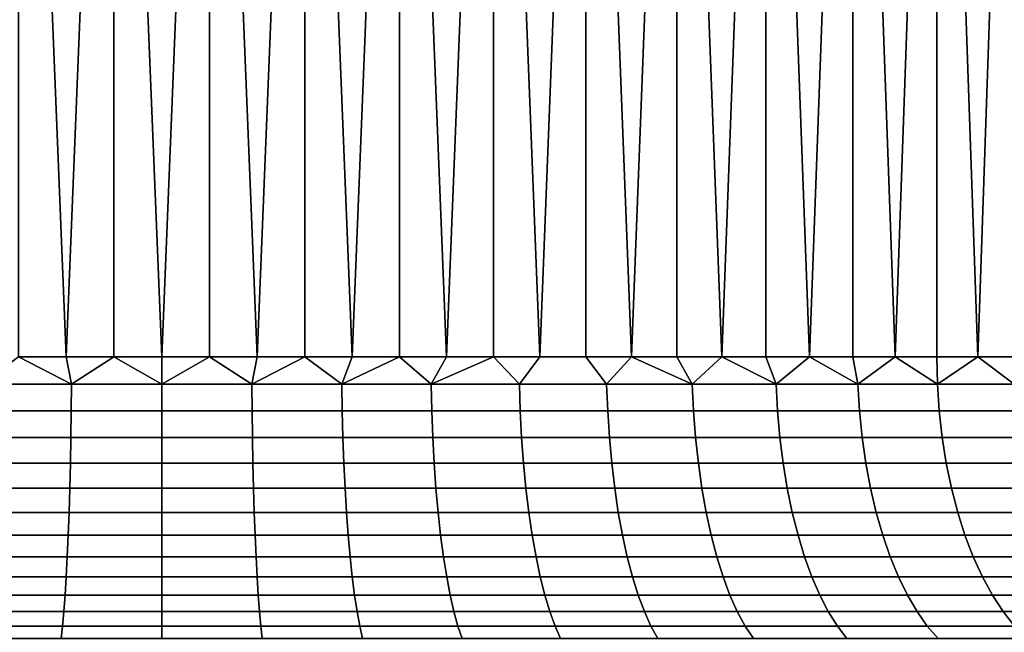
# Model space of a CAD drawing. Header units: metres. Extents: x -109 to 109, y -100 to 58.
# Tile 448 of 642: x 75.59 to 81.92, y 1.63 to 5.57. Entities that reach past the tile are written whole.
import ezdxf

# ---------------------------------------------------------------- set-up
doc = ezdxf.new("R2010")
doc.units = ezdxf.units.M
doc.layers.add('solid_21_062_100_XXX', color=7, linetype='CONTINUOUS')

msp = doc.modelspace()

# ---------------------------------------------------------------- linework, layer by layer
at = {"layer": 'solid_21_062_100_XXX'}
for points in [[(75.885773, 3.400415, 9.958576), (76.192741, 3.400415, 9.972768), (76.192734, 11, 9.972766), (75.579369, 11, 9.934935)], [(75.579391, 3.400415, 9.934937), (75.885773, 3.400415, 9.958576), (75.579369, 11, 9.934935)], [(75.885773, 3.400415, -9.958576), (75.579391, 3.400415, -9.934937), (75.579369, 11, -9.934935), (76.192734, 11, -9.972766)], [(76.192741, 3.400415, -9.972768), (75.885773, 3.400415, -9.958576), (76.192734, 11, -9.972766)], [(76.5, 3.400415, 9.9775), (76.807259, 3.400415, 9.972768), (76.807266, 11, 9.972766), (76.192734, 11, 9.972766)], [(76.192741, 3.400415, 9.972768), (76.5, 3.400415, 9.9775), (76.192734, 11, 9.972766)], [(76.5, 3.400415, -9.9775), (76.192741, 3.400415, -9.972768), (76.192734, 11, -9.972766), (76.807266, 11, -9.972766)], [(76.807259, 3.400415, -9.972768), (76.5, 3.400415, -9.9775), (76.807266, 11, -9.972766)], [(76.807259, 3.400415, 9.972768), (77.114227, 3.400415, 9.958576), (76.807266, 11, 9.972766)], [(77.114227, 3.400415, -9.958576), (76.807259, 3.400415, -9.972768), (76.807266, 11, -9.972766), (77.420631, 11, -9.934935)], [(77.114227, 3.400415, 9.958576), (77.420609, 3.400415, 9.934937), (77.420631, 11, 9.934935), (76.807266, 11, 9.972766)], [(77.420609, 3.400415, -9.934937), (77.114227, 3.400415, -9.958576), (77.420631, 11, -9.934935)], [(77.420609, 3.400415, 9.934937), (77.72612, 3.400415, 9.901875), (77.420631, 11, 9.934935)], [(77.72612, 3.400415, -9.901875), (77.420609, 3.400415, -9.934937), (77.420631, 11, -9.934935), (78.030479, 11, -9.859419)], [(77.72612, 3.400415, 9.901875), (78.030464, 3.400415, 9.859421), (78.030479, 11, 9.859419), (77.420631, 11, 9.934935)], [(78.030464, 3.400415, -9.859421), (77.72612, 3.400415, -9.901875), (78.030479, 11, -9.859419)], [(78.030464, 3.400415, 9.859421), (78.333359, 3.400415, 9.807614), (78.030479, 11, 9.859419)], [(78.333359, 3.400415, -9.807614), (78.030464, 3.400415, -9.859421), (78.030479, 11, -9.859419), (78.634499, 11, -9.746508)], [(78.333359, 3.400415, 9.807614), (78.634514, 3.400415, 9.746504), (78.634499, 11, 9.746508), (78.030479, 11, 9.859419)], [(78.634514, 3.400415, -9.746504), (78.333359, 3.400415, -9.807614), (78.634499, 11, -9.746508)], [(78.933647, 3.400415, 9.676149), (79.230469, 3.400415, 9.596616), (79.230453, 11, 9.59662), (78.634499, 11, 9.746508)], [(78.634514, 3.400415, 9.746504), (78.933647, 3.400415, 9.676149), (78.634499, 11, 9.746508)], [(78.933647, 3.400415, -9.676149), (78.634514, 3.400415, -9.746504), (78.634499, 11, -9.746508), (79.230453, 11, -9.59662)], [(79.230469, 3.400415, -9.596616), (78.933647, 3.400415, -9.676149), (79.230453, 11, -9.59662)], [(79.524704, 3.400415, 9.507978), (79.816071, 3.400415, 9.410323), (79.816063, 11, 9.410323), (79.230453, 11, 9.59662)], [(79.230469, 3.400415, 9.596616), (79.524704, 3.400415, 9.507978), (79.230453, 11, 9.59662)], [(79.524704, 3.400415, -9.507978), (79.230469, 3.400415, -9.596616), (79.230453, 11, -9.59662), (79.816063, 11, -9.410323)], [(79.816071, 3.400415, -9.410323), (79.524704, 3.400415, -9.507978), (79.816063, 11, -9.410323)], [(80.104286, 3.400415, 9.303741), (80.389091, 3.400415, 9.188334), (80.389099, 11, 9.188327), (79.816063, 11, 9.410323)], [(79.816071, 3.400415, 9.410323), (80.104286, 3.400415, 9.303741), (79.816063, 11, 9.410323)], [(80.104286, 3.400415, -9.303741), (79.816071, 3.400415, -9.410323), (79.816063, 11, -9.410323), (80.389099, 11, -9.188327)], [(80.389091, 3.400415, -9.188334), (80.104286, 3.400415, -9.303741), (80.389099, 11, -9.188327)], [(80.389091, 3.400415, 9.188334), (80.670197, 3.400415, 9.064212), (80.389099, 11, 9.188327)], [(80.670197, 3.400415, -9.064212), (80.389091, 3.400415, -9.188334), (80.389099, 11, -9.188327), (80.947372, 11, -8.931481)], [(80.670197, 3.400415, 9.064212), (80.947357, 3.400415, 8.931492), (80.947372, 11, 8.931481), (80.389099, 11, 9.188327)], [(80.947357, 3.400415, -8.931492), (80.670197, 3.400415, -9.064212), (80.947372, 11, -8.931481)], [(80.947357, 3.400415, 8.931492), (81.220291, 3.400415, 8.790299), (80.947372, 11, 8.931481)], [(81.220291, 3.400415, -8.790299), (80.947357, 3.400415, -8.931492), (80.947372, 11, -8.931481), (81.488747, 11, -8.640768)], [(81.220291, 3.400415, 8.790299), (81.488747, 3.400415, 8.640768), (81.488747, 11, 8.640768), (80.947372, 11, 8.931481)], [(81.488747, 3.400415, -8.640768), (81.220291, 3.400415, -8.790299), (81.488747, 11, -8.640768)], [(81.75248, 3.400415, 8.483042), (82.011223, 3.400415, 8.317267), (82.0112, 11, 8.31728), (81.488747, 11, 8.640768)], [(81.488747, 3.400415, 8.640768), (81.75248, 3.400415, 8.483042), (81.488747, 11, 8.640768)], [(81.75248, 3.400415, -8.483042), (81.488747, 3.400415, -8.640768), (81.488747, 11, -8.640768), (82.0112, 11, -8.31728)], [(82.011223, 3.400415, -8.317267), (81.75248, 3.400415, -8.483042), (82.0112, 11, -8.31728)], [(75.919418, 3.226104, 9.968218), (75.579391, 3.400415, 9.934937), (75.340797, 3.226104, 9.917595)], [(75.919418, 3.226104, -9.968218), (75.340797, 3.226104, -9.917595), (75.579391, 3.400415, -9.934937), (75.885773, 3.400415, -9.958576)], [(75.919418, 3.226104, 9.968218), (75.885773, 3.400415, 9.958576), (75.579391, 3.400415, 9.934937)], [(75.919418, 3.226104, 9.968218), (76.192741, 3.400415, 9.972768), (75.885773, 3.400415, 9.958576)], [(75.919418, 3.226104, -9.968218), (75.885773, 3.400415, -9.958576), (76.192741, 3.400415, -9.972768)], [(76.5, 3.226104, 9.98511), (76.192741, 3.400415, 9.972768), (75.919418, 3.226104, 9.968218)], [(76.5, 3.226104, -9.98511), (75.919418, 3.226104, -9.968218), (76.192741, 3.400415, -9.972768), (76.5, 3.400415, -9.9775)], [(76.5, 3.226104, 9.98511), (76.5, 3.400415, 9.9775), (76.192741, 3.400415, 9.972768)], [(76.5, 3.226104, 9.98511), (77.080582, 3.226104, 9.968218), (76.807259, 3.400415, 9.972768), (76.5, 3.400415, 9.9775)], [(76.5, 3.226104, -9.98511), (76.5, 3.400415, -9.9775), (76.807259, 3.400415, -9.972768)], [(76.5, 3.226104, -9.98511), (76.807259, 3.400415, -9.972768), (77.080582, 3.226104, -9.968218)], [(77.080582, 3.226104, 9.968218), (77.114227, 3.400415, 9.958576), (76.807259, 3.400415, 9.972768)], [(77.080582, 3.226104, -9.968218), (76.807259, 3.400415, -9.972768), (77.114227, 3.400415, -9.958576)], [(77.080582, 3.226104, 9.968218), (77.659203, 3.226104, 9.917595), (77.420609, 3.400415, 9.934937), (77.114227, 3.400415, 9.958576)], [(77.080582, 3.226104, -9.968218), (77.114227, 3.400415, -9.958576), (77.420609, 3.400415, -9.934937)], [(77.080582, 3.226104, -9.968218), (77.420609, 3.400415, -9.934937), (77.659203, 3.226104, -9.917595)], [(77.659203, 3.226104, 9.917595), (77.72612, 3.400415, 9.901875), (77.420609, 3.400415, 9.934937)], [(77.659203, 3.226104, -9.917595), (77.420609, 3.400415, -9.934937), (77.72612, 3.400415, -9.901875)], [(77.659203, 3.226104, 9.917595), (78.233894, 3.226104, 9.833414), (78.030464, 3.400415, 9.859421), (77.72612, 3.400415, 9.901875)], [(77.659203, 3.226104, -9.917595), (77.72612, 3.400415, -9.901875), (78.030464, 3.400415, -9.859421)], [(77.659203, 3.226104, -9.917595), (78.030464, 3.400415, -9.859421), (78.233894, 3.226104, -9.833414)], [(78.233894, 3.226104, 9.833414), (78.333359, 3.400415, 9.807614), (78.030464, 3.400415, 9.859421)], [(78.233894, 3.226104, -9.833414), (78.030464, 3.400415, -9.859421), (78.333359, 3.400415, -9.807614)], [(78.233894, 3.226104, 9.833414), (78.802727, 3.226104, 9.715961), (78.634514, 3.400415, 9.746504), (78.333359, 3.400415, 9.807614)], [(78.233894, 3.226104, -9.833414), (78.333359, 3.400415, -9.807614), (78.634514, 3.400415, -9.746504)], [(78.233894, 3.226104, -9.833414), (78.634514, 3.400415, -9.746504), (78.802727, 3.226104, -9.715961)], [(78.802727, 3.226104, 9.715961), (78.933647, 3.400415, 9.676149), (78.634514, 3.400415, 9.746504)], [(78.802727, 3.226104, -9.715961), (78.634514, 3.400415, -9.746504), (78.933647, 3.400415, -9.676149)], [(78.802727, 3.226104, 9.715961), (79.363762, 3.226104, 9.565631), (79.230469, 3.400415, 9.596616), (78.933647, 3.400415, 9.676149)], [(79.363762, 3.226104, -9.565631), (78.802727, 3.226104, -9.715961), (78.933647, 3.400415, -9.676149), (79.230469, 3.400415, -9.596616)], [(79.363762, 3.226104, 9.565631), (79.524704, 3.400415, 9.507978), (79.230469, 3.400415, 9.596616)], [(79.363762, 3.226104, -9.565631), (79.230469, 3.400415, -9.596616), (79.524704, 3.400415, -9.507978)], [(79.915108, 3.226104, 9.382935), (79.524704, 3.400415, 9.507978), (79.363762, 3.226104, 9.565631)], [(79.915108, 3.226104, -9.382935), (79.363762, 3.226104, -9.565631), (79.524704, 3.400415, -9.507978), (79.816071, 3.400415, -9.410323)], [(79.915108, 3.226104, 9.382935), (79.816071, 3.400415, 9.410323), (79.524704, 3.400415, 9.507978)], [(79.915108, 3.226104, 9.382935), (80.104286, 3.400415, 9.303741), (79.816071, 3.400415, 9.410323)], [(79.915108, 3.226104, -9.382935), (79.816071, 3.400415, -9.410323), (80.104286, 3.400415, -9.303741)], [(80.454903, 3.226104, 9.168489), (80.104286, 3.400415, 9.303741), (79.915108, 3.226104, 9.382935)], [(80.454903, 3.226104, -9.168489), (79.915108, 3.226104, -9.382935), (80.104286, 3.400415, -9.303741), (80.389091, 3.400415, -9.188334)], [(80.454903, 3.226104, 9.168489), (80.389091, 3.400415, 9.188334), (80.104286, 3.400415, 9.303741)], [(80.454903, 3.226104, 9.168489), (80.670197, 3.400415, 9.064212), (80.389091, 3.400415, 9.188334)], [(80.454903, 3.226104, -9.168489), (80.389091, 3.400415, -9.188334), (80.670197, 3.400415, -9.064212)], [(80.981308, 3.226104, 8.92302), (80.670197, 3.400415, 9.064212), (80.454903, 3.226104, 9.168489)], [(80.981308, 3.226104, -8.92302), (80.454903, 3.226104, -9.168489), (80.670197, 3.400415, -9.064212), (80.947357, 3.400415, -8.931492)], [(80.981308, 3.226104, 8.92302), (80.947357, 3.400415, 8.931492), (80.670197, 3.400415, 9.064212)], [(80.981308, 3.226104, 8.92302), (81.220291, 3.400415, 8.790299), (80.947357, 3.400415, 8.931492)], [(80.981308, 3.226104, -8.92302), (80.947357, 3.400415, -8.931492), (81.220291, 3.400415, -8.790299)], [(81.492554, 3.226104, 8.64736), (81.220291, 3.400415, 8.790299), (80.981308, 3.226104, 8.92302)], [(81.492554, 3.226104, -8.64736), (80.981308, 3.226104, -8.92302), (81.220291, 3.400415, -8.790299), (81.488747, 3.400415, -8.640768)], [(81.492554, 3.226104, 8.64736), (81.488747, 3.400415, 8.640768), (81.220291, 3.400415, 8.790299)], [(81.492554, 3.226104, 8.64736), (81.986908, 3.226104, 8.342438), (81.75248, 3.400415, 8.483042), (81.488747, 3.400415, 8.640768)], [(81.492554, 3.226104, -8.64736), (81.488747, 3.400415, -8.640768), (81.75248, 3.400415, -8.483042)], [(81.492554, 3.226104, -8.64736), (81.75248, 3.400415, -8.483042), (81.986908, 3.226104, -8.342438)], [(81.986908, 3.226104, 8.342438), (82.011223, 3.400415, 8.317267), (81.75248, 3.400415, 8.483042)], [(81.986908, 3.226104, -8.342438), (81.75248, 3.400415, -8.483042), (82.011223, 3.400415, -8.317267)], [(75.919418, 3.226104, 9.968218), (75.340797, 3.226104, 9.917595), (75.33815, 3.052947, 9.940245), (75.918091, 3.052947, 9.990983)], [(75.340797, 3.226104, -9.917595), (75.919418, 3.226104, -9.968218), (75.918091, 3.052947, -9.990983), (75.33815, 3.052947, -9.940245)], [(76.5, 3.226104, 9.98511), (75.919418, 3.226104, 9.968218), (75.918091, 3.052947, 9.990983), (76.5, 3.052947, 10.007915)], [(75.919418, 3.226104, -9.968218), (76.5, 3.226104, -9.98511), (76.5, 3.052947, -10.007915), (75.918091, 3.052947, -9.990983)], [(77.080582, 3.226104, 9.968218), (76.5, 3.226104, 9.98511), (76.5, 3.052947, 10.007915), (77.081909, 3.052947, 9.990983)], [(76.5, 3.226104, -9.98511), (77.080582, 3.226104, -9.968218), (77.081909, 3.052947, -9.990983), (76.5, 3.052947, -10.007915)], [(77.659203, 3.226104, 9.917595), (77.080582, 3.226104, 9.968218), (77.081909, 3.052947, 9.990983), (77.66185, 3.052947, 9.940245)], [(77.080582, 3.226104, -9.968218), (77.659203, 3.226104, -9.917595), (77.66185, 3.052947, -9.940245), (77.081909, 3.052947, -9.990983)], [(78.233894, 3.226104, 9.833414), (77.659203, 3.226104, 9.917595), (77.66185, 3.052947, 9.940245), (78.237854, 3.052947, 9.855872)], [(77.659203, 3.226104, -9.917595), (78.233894, 3.226104, -9.833414), (78.237854, 3.052947, -9.855872), (77.66185, 3.052947, -9.940245)], [(78.802727, 3.226104, 9.715961), (78.233894, 3.226104, 9.833414), (78.237854, 3.052947, 9.855872), (78.807983, 3.052947, 9.738151)], [(78.233894, 3.226104, -9.833414), (78.802727, 3.226104, -9.715961), (78.807983, 3.052947, -9.738151), (78.237854, 3.052947, -9.855872)], [(79.363762, 3.226104, 9.565631), (78.802727, 3.226104, 9.715961), (78.807983, 3.052947, 9.738151), (79.3703, 3.052947, 9.587478)], [(78.802727, 3.226104, -9.715961), (79.363762, 3.226104, -9.565631), (79.3703, 3.052947, -9.587478), (78.807983, 3.052947, -9.738151)], [(79.915108, 3.226104, 9.382935), (79.363762, 3.226104, 9.565631), (79.3703, 3.052947, 9.587478), (79.922905, 3.052947, 9.404364)], [(79.363762, 3.226104, -9.565631), (79.915108, 3.226104, -9.382935), (79.922905, 3.052947, -9.404364), (79.3703, 3.052947, -9.587478)], [(80.454903, 3.226104, 9.168489), (79.915108, 3.226104, 9.382935), (79.922905, 3.052947, 9.404364), (80.463936, 3.052947, 9.189428)], [(79.915108, 3.226104, -9.382935), (80.454903, 3.226104, -9.168489), (80.463936, 3.052947, -9.189428), (79.922905, 3.052947, -9.404364)], [(80.981308, 3.226104, 8.92302), (80.454903, 3.226104, 9.168489), (80.463936, 3.052947, 9.189428), (80.991547, 3.052947, 8.943399)], [(80.454903, 3.226104, -9.168489), (80.981308, 3.226104, -8.92302), (80.991547, 3.052947, -8.943399), (80.463936, 3.052947, -9.189428)], [(81.492554, 3.226104, 8.64736), (80.981308, 3.226104, 8.92302), (80.991547, 3.052947, 8.943399), (81.50396, 3.052947, 8.667109)], [(80.981308, 3.226104, -8.92302), (81.492554, 3.226104, -8.64736), (81.50396, 3.052947, -8.667109), (80.991547, 3.052947, -8.943399)], [(81.986908, 3.226104, 8.342438), (81.492554, 3.226104, 8.64736), (81.50396, 3.052947, 8.667109), (81.999435, 3.052947, 8.361491)], [(81.492554, 3.226104, -8.64736), (81.986908, 3.226104, -8.342438), (81.999435, 3.052947, -8.361491), (81.50396, 3.052947, -8.667109)], [(75.918091, 3.052947, 9.990983), (75.33815, 3.052947, 9.940245), (75.333763, 2.88244, 9.977813), (75.915894, 2.88244, 10.028743)], [(75.33815, 3.052947, -9.940245), (75.918091, 3.052947, -9.990983), (75.915894, 2.88244, -10.028743), (75.333763, 2.88244, -9.977813)], [(76.5, 3.052947, 10.007915), (75.918091, 3.052947, 9.990983), (75.915894, 2.88244, 10.028743), (76.5, 2.88244, 10.045739)], [(75.918091, 3.052947, -9.990983), (76.5, 3.052947, -10.007915), (76.5, 2.88244, -10.045739), (75.915894, 2.88244, -10.028743)], [(77.081909, 3.052947, 9.990983), (76.5, 3.052947, 10.007915), (76.5, 2.88244, 10.045739), (77.084106, 2.88244, 10.028743)], [(76.5, 3.052947, -10.007915), (77.081909, 3.052947, -9.990983), (77.084106, 2.88244, -10.028743), (76.5, 2.88244, -10.045739)], [(77.66185, 3.052947, 9.940245), (77.081909, 3.052947, 9.990983), (77.084106, 2.88244, 10.028743), (77.666237, 2.88244, 9.977813)], [(77.081909, 3.052947, -9.990983), (77.66185, 3.052947, -9.940245), (77.666237, 2.88244, -9.977813), (77.084106, 2.88244, -10.028743)], [(78.237854, 3.052947, 9.855872), (77.66185, 3.052947, 9.940245), (77.666237, 2.88244, 9.977813), (78.244423, 2.88244, 9.893122)], [(77.66185, 3.052947, -9.940245), (78.237854, 3.052947, -9.855872), (78.244423, 2.88244, -9.893122), (77.666237, 2.88244, -9.977813)], [(78.807983, 3.052947, 9.738151), (78.237854, 3.052947, 9.855872), (78.244423, 2.88244, 9.893122), (78.816704, 2.88244, 9.774955)], [(78.237854, 3.052947, -9.855872), (78.807983, 3.052947, -9.738151), (78.816704, 2.88244, -9.774955), (78.244423, 2.88244, -9.893122)], [(79.3703, 3.052947, 9.587478), (78.807983, 3.052947, 9.738151), (78.816704, 2.88244, 9.774955), (79.381149, 2.88244, 9.623713)], [(78.807983, 3.052947, -9.738151), (79.3703, 3.052947, -9.587478), (79.381149, 2.88244, -9.623713), (78.816704, 2.88244, -9.774955)], [(79.922905, 3.052947, 9.404364), (79.3703, 3.052947, 9.587478), (79.381149, 2.88244, 9.623713), (79.935844, 2.88244, 9.439906)], [(79.3703, 3.052947, -9.587478), (79.922905, 3.052947, -9.404364), (79.935844, 2.88244, -9.439906), (79.381149, 2.88244, -9.623713)], [(80.463936, 3.052947, 9.189428), (79.922905, 3.052947, 9.404364), (79.935844, 2.88244, 9.439906), (80.478912, 2.88244, 9.224159)], [(79.922905, 3.052947, -9.404364), (80.463936, 3.052947, -9.189428), (80.478912, 2.88244, -9.224159), (79.935844, 2.88244, -9.439906)], [(80.991547, 3.052947, 8.943399), (80.463936, 3.052947, 9.189428), (80.478912, 2.88244, 9.224159), (81.008522, 2.88244, 8.9772)], [(80.463936, 3.052947, -9.189428), (80.991547, 3.052947, -8.943399), (81.008522, 2.88244, -8.9772), (80.478912, 2.88244, -9.224159)], [(81.50396, 3.052947, 8.667109), (80.991547, 3.052947, 8.943399), (81.008522, 2.88244, 8.9772), (81.522873, 2.88244, 8.699865)], [(80.991547, 3.052947, -8.943399), (81.50396, 3.052947, -8.667109), (81.522873, 2.88244, -8.699865), (81.008522, 2.88244, -8.9772)], [(81.999435, 3.052947, 8.361491), (81.50396, 3.052947, 8.667109), (81.522873, 2.88244, 8.699865), (82.020226, 2.88244, 8.393092)], [(81.50396, 3.052947, -8.667109), (81.999435, 3.052947, -8.361491), (82.020226, 2.88244, -8.393092), (81.522873, 2.88244, -8.699865)], [(75.915894, 2.88244, 10.028743), (75.333763, 2.88244, 9.977813), (75.32766, 2.715883, 10.030013), (75.912834, 2.715883, 10.081209)], [(75.333763, 2.88244, -9.977813), (75.915894, 2.88244, -10.028743), (75.912834, 2.715883, -10.081209), (75.32766, 2.715883, -10.030013)], [(76.5, 2.88244, 10.045739), (75.915894, 2.88244, 10.028743), (75.912834, 2.715883, 10.081209), (76.5, 2.715883, 10.098294)], [(75.915894, 2.88244, -10.028743), (76.5, 2.88244, -10.045739), (76.5, 2.715883, -10.098294), (75.912834, 2.715883, -10.081209)], [(77.084106, 2.88244, 10.028743), (76.5, 2.88244, 10.045739), (76.5, 2.715883, 10.098294), (77.087166, 2.715883, 10.081209)], [(76.5, 2.88244, -10.045739), (77.084106, 2.88244, -10.028743), (77.087166, 2.715883, -10.081209), (76.5, 2.715883, -10.098294)], [(77.666237, 2.88244, 9.977813), (77.084106, 2.88244, 10.028743), (77.087166, 2.715883, 10.081209), (77.67234, 2.715883, 10.030013)], [(77.084106, 2.88244, -10.028743), (77.666237, 2.88244, -9.977813), (77.67234, 2.715883, -10.030013), (77.087166, 2.715883, -10.081209)], [(78.244423, 2.88244, 9.893122), (77.666237, 2.88244, 9.977813), (77.67234, 2.715883, 10.030013), (78.253548, 2.715883, 9.944879)], [(77.666237, 2.88244, -9.977813), (78.244423, 2.88244, -9.893122), (78.253548, 2.715883, -9.944879), (77.67234, 2.715883, -10.030013)], [(78.816704, 2.88244, 9.774955), (78.244423, 2.88244, 9.893122), (78.253548, 2.715883, 9.944879), (78.828827, 2.715883, 9.826093)], [(78.244423, 2.88244, -9.893122), (78.816704, 2.88244, -9.774955), (78.828827, 2.715883, -9.826093), (78.253548, 2.715883, -9.944879)], [(79.381149, 2.88244, 9.623713), (78.816704, 2.88244, 9.774955), (78.828827, 2.715883, 9.826093), (79.396225, 2.715883, 9.67406)], [(78.816704, 2.88244, -9.774955), (79.381149, 2.88244, -9.623713), (79.396225, 2.715883, -9.67406), (78.828827, 2.715883, -9.826093)], [(79.935844, 2.88244, 9.439906), (79.381149, 2.88244, 9.623713), (79.396225, 2.715883, 9.67406), (79.953819, 2.715883, 9.489292)], [(79.381149, 2.88244, -9.623713), (79.935844, 2.88244, -9.439906), (79.953819, 2.715883, -9.489292), (79.396225, 2.715883, -9.67406)], [(80.478912, 2.88244, 9.224159), (79.935844, 2.88244, 9.439906), (79.953819, 2.715883, 9.489292), (80.499733, 2.715883, 9.272416)], [(79.935844, 2.88244, -9.439906), (80.478912, 2.88244, -9.224159), (80.499733, 2.715883, -9.272416), (79.953819, 2.715883, -9.489292)], [(81.008522, 2.88244, 8.9772), (80.478912, 2.88244, 9.224159), (80.499733, 2.715883, 9.272416), (81.032104, 2.715883, 9.024165)], [(80.478912, 2.88244, -9.224159), (81.008522, 2.88244, -8.9772), (81.032104, 2.715883, -9.024165), (80.499733, 2.715883, -9.272416)], [(81.522873, 2.88244, 8.699865), (81.008522, 2.88244, 8.9772), (81.032104, 2.715883, 9.024165), (81.549149, 2.715883, 8.745379)], [(81.008522, 2.88244, -8.9772), (81.522873, 2.88244, -8.699865), (81.549149, 2.715883, -8.745379), (81.032104, 2.715883, -9.024165)], [(82.020226, 2.88244, 8.393092), (81.522873, 2.88244, 8.699865), (81.549149, 2.715883, 8.745379), (82.049103, 2.715883, 8.437001)], [(81.522873, 2.88244, -8.699865), (82.020226, 2.88244, -8.393092), (82.049103, 2.715883, -8.437001), (81.549149, 2.715883, -8.745379)], [(75.912834, 2.715883, 10.081209), (75.32766, 2.715883, 10.030013), (75.319893, 2.554546, 10.096446), (75.908951, 2.554546, 10.147982)], [(75.32766, 2.715883, -10.030013), (75.912834, 2.715883, -10.081209), (75.908951, 2.554546, -10.147982), (75.319893, 2.554546, -10.096446)], [(76.5, 2.715883, 10.098294), (75.912834, 2.715883, 10.081209), (75.908951, 2.554546, 10.147982), (76.5, 2.554546, 10.165179)], [(75.912834, 2.715883, -10.081209), (76.5, 2.715883, -10.098294), (76.5, 2.554546, -10.165179), (75.908951, 2.554546, -10.147982)], [(77.087166, 2.715883, 10.081209), (76.5, 2.715883, 10.098294), (76.5, 2.554546, 10.165179), (77.091049, 2.554546, 10.147982)], [(76.5, 2.715883, -10.098294), (77.087166, 2.715883, -10.081209), (77.091049, 2.554546, -10.147982), (76.5, 2.554546, -10.165179)], [(77.67234, 2.715883, 10.030013), (77.087166, 2.715883, 10.081209), (77.091049, 2.554546, 10.147982), (77.680107, 2.554546, 10.096446)], [(77.087166, 2.715883, -10.081209), (77.67234, 2.715883, -10.030013), (77.680107, 2.554546, -10.096446), (77.091049, 2.554546, -10.147982)], [(78.253548, 2.715883, 9.944879), (77.67234, 2.715883, 10.030013), (77.680107, 2.554546, 10.096446), (78.265167, 2.554546, 10.010748)], [(77.67234, 2.715883, -10.030013), (78.253548, 2.715883, -9.944879), (78.265167, 2.554546, -10.010748), (77.680107, 2.554546, -10.096446)], [(78.828827, 2.715883, 9.826093), (78.253548, 2.715883, 9.944879), (78.265167, 2.554546, 10.010748), (78.844254, 2.554546, 9.891176)], [(78.253548, 2.715883, -9.944879), (78.828827, 2.715883, -9.826093), (78.844254, 2.554546, -9.891176), (78.265167, 2.554546, -10.010748)], [(79.396225, 2.715883, 9.67406), (78.828827, 2.715883, 9.826093), (78.844254, 2.554546, 9.891176), (79.415405, 2.554546, 9.738135)], [(78.828827, 2.715883, -9.826093), (79.396225, 2.715883, -9.67406), (79.415405, 2.554546, -9.738135), (78.844254, 2.554546, -9.891176)], [(79.953819, 2.715883, 9.489292), (79.396225, 2.715883, 9.67406), (79.415405, 2.554546, 9.738135), (79.9767, 2.554546, 9.552144)], [(79.396225, 2.715883, -9.67406), (79.953819, 2.715883, -9.489292), (79.9767, 2.554546, -9.552144), (79.415405, 2.554546, -9.738135)], [(80.499733, 2.715883, 9.272416), (79.953819, 2.715883, 9.489292), (79.9767, 2.554546, 9.552144), (80.526222, 2.554546, 9.333832)], [(79.953819, 2.715883, -9.489292), (80.499733, 2.715883, -9.272416), (80.526222, 2.554546, -9.333832), (79.9767, 2.554546, -9.552144)], [(81.032104, 2.715883, 9.024165), (80.499733, 2.715883, 9.272416), (80.526222, 2.554546, 9.333832), (81.062126, 2.554546, 9.083937)], [(80.499733, 2.715883, -9.272416), (81.032104, 2.715883, -9.024165), (81.062126, 2.554546, -9.083937), (80.526222, 2.554546, -9.333832)], [(81.549149, 2.715883, 8.745379), (81.032104, 2.715883, 9.024165), (81.062126, 2.554546, 9.083937), (81.582588, 2.554546, 8.803304)], [(81.032104, 2.715883, -9.024165), (81.549149, 2.715883, -8.745379), (81.582588, 2.554546, -8.803304), (81.062126, 2.554546, -9.083937)], [(82.049103, 2.715883, 8.437001), (81.549149, 2.715883, 8.745379), (81.582588, 2.554546, 8.803304), (82.085861, 2.554546, 8.492884)], [(81.549149, 2.715883, -8.745379), (82.049103, 2.715883, -8.437001), (82.085861, 2.554546, -8.492884), (81.582588, 2.554546, -8.803304)], [(75.908951, 2.554546, 10.147982), (75.319893, 2.554546, 10.096446), (75.310524, 2.399659, 10.176607), (75.904251, 2.399659, 10.228551)], [(75.319893, 2.554546, -10.096446), (75.908951, 2.554546, -10.147982), (75.904251, 2.399659, -10.228551), (75.310524, 2.399659, -10.176607)], [(76.5, 2.554546, 10.165179), (75.908951, 2.554546, 10.147982), (75.904251, 2.399659, 10.228551), (76.5, 2.399659, 10.245886)], [(75.908951, 2.554546, -10.147982), (76.5, 2.554546, -10.165179), (76.5, 2.399659, -10.245886), (75.904251, 2.399659, -10.228551)], [(77.091049, 2.554546, 10.147982), (76.5, 2.554546, 10.165179), (76.5, 2.399659, 10.245886), (77.095749, 2.399659, 10.228551)], [(76.5, 2.554546, -10.165179), (77.091049, 2.554546, -10.147982), (77.095749, 2.399659, -10.228551), (76.5, 2.399659, -10.245886)], [(77.680107, 2.554546, 10.096446), (77.091049, 2.554546, 10.147982), (77.095749, 2.399659, 10.228551), (77.689476, 2.399659, 10.176607)], [(77.091049, 2.554546, -10.147982), (77.680107, 2.554546, -10.096446), (77.689476, 2.399659, -10.176607), (77.095749, 2.399659, -10.228551)], [(78.265167, 2.554546, 10.010748), (77.680107, 2.554546, 10.096446), (77.689476, 2.399659, 10.176607), (78.279182, 2.399659, 10.090228)], [(77.680107, 2.554546, -10.096446), (78.265167, 2.554546, -10.010748), (78.279182, 2.399659, -10.090228), (77.689476, 2.399659, -10.176607)], [(78.844254, 2.554546, 9.891176), (78.265167, 2.554546, 10.010748), (78.279182, 2.399659, 10.090228), (78.862862, 2.399659, 9.969707)], [(78.265167, 2.554546, -10.010748), (78.844254, 2.554546, -9.891176), (78.862862, 2.399659, -9.969707), (78.279182, 2.399659, -10.090228)], [(79.415405, 2.554546, 9.738135), (78.844254, 2.554546, 9.891176), (78.862862, 2.399659, 9.969707), (79.438553, 2.399659, 9.815451)], [(78.844254, 2.554546, -9.891176), (79.415405, 2.554546, -9.738135), (79.438553, 2.399659, -9.815451), (78.862862, 2.399659, -9.969707)], [(79.9767, 2.554546, 9.552144), (79.415405, 2.554546, 9.738135), (79.438553, 2.399659, 9.815451), (80.004303, 2.399659, 9.627983)], [(79.415405, 2.554546, -9.738135), (79.9767, 2.554546, -9.552144), (80.004303, 2.399659, -9.627983), (79.438553, 2.399659, -9.815451)], [(80.526222, 2.554546, 9.333832), (79.9767, 2.554546, 9.552144), (80.004303, 2.399659, 9.627983), (80.558189, 2.399659, 9.407937)], [(79.9767, 2.554546, -9.552144), (80.526222, 2.554546, -9.333832), (80.558189, 2.399659, -9.407937), (80.004303, 2.399659, -9.627983)], [(81.062126, 2.554546, 9.083937), (80.526222, 2.554546, 9.333832), (80.558189, 2.399659, 9.407937), (81.098343, 2.399659, 9.156058)], [(80.526222, 2.554546, -9.333832), (81.062126, 2.554546, -9.083937), (81.098343, 2.399659, -9.156058), (80.558189, 2.399659, -9.407937)], [(81.582588, 2.554546, 8.803304), (81.062126, 2.554546, 9.083937), (81.098343, 2.399659, 9.156058), (81.62294, 2.399659, 8.873198)], [(81.062126, 2.554546, -9.083937), (81.582588, 2.554546, -8.803304), (81.62294, 2.399659, -8.873198), (81.098343, 2.399659, -9.156058)], [(82.085861, 2.554546, 8.492884), (81.582588, 2.554546, 8.803304), (81.62294, 2.399659, 8.873198), (82.130203, 2.399659, 8.560312)], [(81.582588, 2.554546, -8.803304), (82.085861, 2.554546, -8.492884), (82.130203, 2.399659, -8.560312), (81.62294, 2.399659, -8.873198)], [(75.904251, 2.399659, 10.228551), (75.310524, 2.399659, 10.176607), (75.299622, 2.252404, 10.269883), (75.898796, 2.252404, 10.322304)], [(75.310524, 2.399659, -10.176607), (75.904251, 2.399659, -10.228551), (75.898796, 2.252404, -10.322304), (75.299622, 2.252404, -10.269883)], [(76.5, 2.399659, 10.245886), (75.904251, 2.399659, 10.228551), (75.898796, 2.252404, 10.322304), (76.5, 2.252404, 10.339797)], [(75.904251, 2.399659, -10.228551), (76.5, 2.399659, -10.245886), (76.5, 2.252404, -10.339797), (75.898796, 2.252404, -10.322304)], [(77.095749, 2.399659, 10.228551), (76.5, 2.399659, 10.245886), (76.5, 2.252404, 10.339797), (77.101204, 2.252404, 10.322304)], [(76.5, 2.399659, -10.245886), (77.095749, 2.399659, -10.228551), (77.101204, 2.252404, -10.322304), (76.5, 2.252404, -10.339797)], [(77.689476, 2.399659, 10.176607), (77.095749, 2.399659, 10.228551), (77.101204, 2.252404, 10.322304), (77.700378, 2.252404, 10.269883)], [(77.095749, 2.399659, -10.228551), (77.689476, 2.399659, -10.176607), (77.700378, 2.252404, -10.269883), (77.101204, 2.252404, -10.322304)], [(78.279182, 2.399659, 10.090228), (77.689476, 2.399659, 10.176607), (77.700378, 2.252404, 10.269883), (78.295486, 2.252404, 10.182712)], [(77.689476, 2.399659, -10.176607), (78.279182, 2.399659, -10.090228), (78.295486, 2.252404, -10.182712), (77.700378, 2.252404, -10.269883)], [(78.862862, 2.399659, 9.969707), (78.279182, 2.399659, 10.090228), (78.295486, 2.252404, 10.182712), (78.884521, 2.252404, 10.061087)], [(78.279182, 2.399659, -10.090228), (78.862862, 2.399659, -9.969707), (78.884521, 2.252404, -10.061087), (78.295486, 2.252404, -10.182712)], [(79.438553, 2.399659, 9.815451), (78.862862, 2.399659, 9.969707), (78.884521, 2.252404, 10.061087), (79.465485, 2.252404, 9.905416)], [(78.862862, 2.399659, -9.969707), (79.438553, 2.399659, -9.815451), (79.465485, 2.252404, -9.905416), (78.884521, 2.252404, -10.061087)], [(80.004303, 2.399659, 9.627983), (79.438553, 2.399659, 9.815451), (79.465485, 2.252404, 9.905416), (80.036415, 2.252404, 9.71623)], [(79.438553, 2.399659, -9.815451), (80.004303, 2.399659, -9.627983), (80.036415, 2.252404, -9.71623), (79.465485, 2.252404, -9.905416)], [(80.558189, 2.399659, 9.407937), (80.004303, 2.399659, 9.627983), (80.036415, 2.252404, 9.71623), (80.595383, 2.252404, 9.494168)], [(80.004303, 2.399659, -9.627983), (80.558189, 2.399659, -9.407937), (80.595383, 2.252404, -9.494168), (80.036415, 2.252404, -9.71623)], [(81.098343, 2.399659, 9.156058), (80.558189, 2.399659, 9.407937), (80.595383, 2.252404, 9.494168), (81.140495, 2.252404, 9.23998)], [(80.558189, 2.399659, -9.407937), (81.098343, 2.399659, -9.156058), (81.140495, 2.252404, -9.23998), (80.595383, 2.252404, -9.494168)], [(81.62294, 2.399659, 8.873198), (81.098343, 2.399659, 9.156058), (81.140495, 2.252404, 9.23998), (81.669899, 2.252404, 8.954527)], [(81.098343, 2.399659, -9.156058), (81.62294, 2.399659, -8.873198), (81.669899, 2.252404, -8.954527), (81.140495, 2.252404, -9.23998)], [(82.130203, 2.399659, 8.560312), (81.62294, 2.399659, 8.873198), (81.669899, 2.252404, 8.954527), (82.181808, 2.252404, 8.638774)], [(81.62294, 2.399659, -8.873198), (82.130203, 2.399659, -8.560312), (82.181808, 2.252404, -8.638774), (81.669899, 2.252404, -8.954527)], [(75.898796, 2.252404, 10.322304), (75.299622, 2.252404, 10.269883), (75.28727, 2.113904, 10.375564), (75.892609, 2.113904, 10.428523)], [(75.299622, 2.252404, -10.269883), (75.898796, 2.252404, -10.322304), (75.892609, 2.113904, -10.428523), (75.28727, 2.113904, -10.375564)], [(76.5, 2.252404, 10.339797), (75.898796, 2.252404, 10.322304), (75.892609, 2.113904, 10.428523), (76.5, 2.113904, 10.446197)], [(75.898796, 2.252404, -10.322304), (76.5, 2.252404, -10.339797), (76.5, 2.113904, -10.446197), (75.892609, 2.113904, -10.428523)], [(77.101204, 2.252404, 10.322304), (76.5, 2.252404, 10.339797), (76.5, 2.113904, 10.446197), (77.107391, 2.113904, 10.428523)], [(76.5, 2.252404, -10.339797), (77.101204, 2.252404, -10.322304), (77.107391, 2.113904, -10.428523), (76.5, 2.113904, -10.446197)], [(77.700378, 2.252404, 10.269883), (77.101204, 2.252404, 10.322304), (77.107391, 2.113904, 10.428523), (77.71273, 2.113904, 10.375564)], [(77.101204, 2.252404, -10.322304), (77.700378, 2.252404, -10.269883), (77.71273, 2.113904, -10.375564), (77.107391, 2.113904, -10.428523)], [(78.295486, 2.252404, 10.182712), (77.700378, 2.252404, 10.269883), (77.71273, 2.113904, 10.375564), (78.313965, 2.113904, 10.287496)], [(77.700378, 2.252404, -10.269883), (78.295486, 2.252404, -10.182712), (78.313965, 2.113904, -10.287496), (77.71273, 2.113904, -10.375564)], [(78.884521, 2.252404, 10.061087), (78.295486, 2.252404, 10.182712), (78.313965, 2.113904, 10.287496), (78.909058, 2.113904, 10.164618)], [(78.295486, 2.252404, -10.182712), (78.884521, 2.252404, -10.061087), (78.909058, 2.113904, -10.164618), (78.313965, 2.113904, -10.287496)], [(79.465485, 2.252404, 9.905416), (78.884521, 2.252404, 10.061087), (78.909058, 2.113904, 10.164618), (79.496002, 2.113904, 10.007347)], [(78.884521, 2.252404, -10.061087), (79.465485, 2.252404, -9.905416), (79.496002, 2.113904, -10.007347), (78.909058, 2.113904, -10.164618)], [(80.036415, 2.252404, 9.71623), (79.465485, 2.252404, 9.905416), (79.496002, 2.113904, 10.007347), (80.072807, 2.113904, 9.816214)], [(79.465485, 2.252404, -9.905416), (80.036415, 2.252404, -9.71623), (80.072807, 2.113904, -9.816214), (79.496002, 2.113904, -10.007347)], [(80.595383, 2.252404, 9.494168), (80.036415, 2.252404, 9.71623), (80.072807, 2.113904, 9.816214), (80.637527, 2.113904, 9.591866)], [(80.036415, 2.252404, -9.71623), (80.595383, 2.252404, -9.494168), (80.637527, 2.113904, -9.591866), (80.072807, 2.113904, -9.816214)], [(81.140495, 2.252404, 9.23998), (80.595383, 2.252404, 9.494168), (80.637527, 2.113904, 9.591866), (81.188248, 2.113904, 9.335062)], [(80.595383, 2.252404, -9.494168), (81.140495, 2.252404, -9.23998), (81.188248, 2.113904, -9.335062), (80.637527, 2.113904, -9.591866)], [(81.669899, 2.252404, 8.954527), (81.140495, 2.252404, 9.23998), (81.188248, 2.113904, 9.335062), (81.723099, 2.113904, 9.046672)], [(81.140495, 2.252404, -9.23998), (81.669899, 2.252404, -8.954527), (81.723099, 2.113904, -9.046672), (81.188248, 2.113904, -9.335062)], [(82.181808, 2.252404, 8.638774), (81.669899, 2.252404, 8.954527), (81.723099, 2.113904, 9.046672), (82.24028, 2.113904, 8.72767)], [(81.669899, 2.252404, -8.954527), (82.181808, 2.252404, -8.638774), (82.24028, 2.113904, -8.72767), (81.723099, 2.113904, -9.046672)], [(75.892609, 2.113904, 10.428523), (75.28727, 2.113904, 10.375564), (75.27356, 1.985215, 10.492843), (75.885742, 1.985215, 10.546401)], [(75.28727, 2.113904, -10.375564), (75.892609, 2.113904, -10.428523), (75.885742, 1.985215, -10.546401), (75.27356, 1.985215, -10.492843)], [(76.5, 2.113904, 10.446197), (75.892609, 2.113904, 10.428523), (75.885742, 1.985215, 10.546401), (76.5, 1.985215, 10.564274)], [(75.892609, 2.113904, -10.428523), (76.5, 2.113904, -10.446197), (76.5, 1.985215, -10.564274), (75.885742, 1.985215, -10.546401)], [(77.107391, 2.113904, 10.428523), (76.5, 2.113904, 10.446197), (76.5, 1.985215, 10.564274), (77.114258, 1.985215, 10.546401)], [(76.5, 2.113904, -10.446197), (77.107391, 2.113904, -10.428523), (77.114258, 1.985215, -10.546401), (76.5, 1.985215, -10.564274)], [(77.71273, 2.113904, 10.375564), (77.107391, 2.113904, 10.428523), (77.114258, 1.985215, 10.546401), (77.72644, 1.985215, 10.492843)], [(77.107391, 2.113904, -10.428523), (77.71273, 2.113904, -10.375564), (77.72644, 1.985215, -10.492843), (77.114258, 1.985215, -10.546401)], [(78.313965, 2.113904, 10.287496), (77.71273, 2.113904, 10.375564), (77.72644, 1.985215, 10.492843), (78.334465, 1.985215, 10.403779)], [(77.71273, 2.113904, -10.375564), (78.313965, 2.113904, -10.287496), (78.334465, 1.985215, -10.403779), (77.72644, 1.985215, -10.492843)], [(78.909058, 2.113904, 10.164618), (78.313965, 2.113904, 10.287496), (78.334465, 1.985215, 10.403779), (78.936287, 1.985215, 10.279512)], [(78.313965, 2.113904, -10.287496), (78.909058, 2.113904, -10.164618), (78.936287, 1.985215, -10.279512), (78.334465, 1.985215, -10.403779)], [(79.496002, 2.113904, 10.007347), (78.909058, 2.113904, 10.164618), (78.936287, 1.985215, 10.279512), (79.529869, 1.985215, 10.120463)], [(78.909058, 2.113904, -10.164618), (79.496002, 2.113904, -10.007347), (79.529869, 1.985215, -10.120463), (78.936287, 1.985215, -10.279512)], [(80.072807, 2.113904, 9.816214), (79.496002, 2.113904, 10.007347), (79.529869, 1.985215, 10.120463), (80.113197, 1.985215, 9.927171)], [(79.496002, 2.113904, -10.007347), (80.072807, 2.113904, -9.816214), (80.113197, 1.985215, -9.927171), (79.529869, 1.985215, -10.120463)], [(80.637527, 2.113904, 9.591866), (80.072807, 2.113904, 9.816214), (80.113197, 1.985215, 9.927171), (80.684296, 1.985215, 9.700287)], [(80.072807, 2.113904, -9.816214), (80.637527, 2.113904, -9.591866), (80.684296, 1.985215, -9.700287), (80.113197, 1.985215, -9.927171)], [(81.188248, 2.113904, 9.335062), (80.637527, 2.113904, 9.591866), (80.684296, 1.985215, 9.700287), (81.241234, 1.985215, 9.44058)], [(80.637527, 2.113904, -9.591866), (81.188248, 2.113904, -9.335062), (81.241234, 1.985215, -9.44058), (80.684296, 1.985215, -9.700287)], [(81.723099, 2.113904, 9.046672), (81.188248, 2.113904, 9.335062), (81.241234, 1.985215, 9.44058), (81.782135, 1.985215, 9.14893)], [(81.188248, 2.113904, -9.335062), (81.723099, 2.113904, -9.046672), (81.782135, 1.985215, -9.14893), (81.241234, 1.985215, -9.44058)], [(82.24028, 2.113904, 8.72767), (81.723099, 2.113904, 9.046672), (81.782135, 1.985215, 9.14893), (82.305161, 1.985215, 8.826323)], [(81.723099, 2.113904, -9.046672), (82.24028, 2.113904, -8.72767), (82.305161, 1.985215, -8.826323), (81.782135, 1.985215, -9.14893)], [(75.885742, 1.985215, 10.546401), (75.27356, 1.985215, 10.492843), (75.258606, 1.867317, 10.620826), (75.87825, 1.867317, 10.675037)], [(75.27356, 1.985215, -10.492843), (75.885742, 1.985215, -10.546401), (75.87825, 1.867317, -10.675037), (75.258606, 1.867317, -10.620826)], [(76.5, 1.985215, 10.564274), (75.885742, 1.985215, 10.546401), (75.87825, 1.867317, 10.675037), (76.5, 1.867317, 10.693129)], [(75.885742, 1.985215, -10.546401), (76.5, 1.985215, -10.564274), (76.5, 1.867317, -10.693129), (75.87825, 1.867317, -10.675037)], [(77.114258, 1.985215, 10.546401), (76.5, 1.985215, 10.564274), (76.5, 1.867317, 10.693129), (77.12175, 1.867317, 10.675037)], [(76.5, 1.985215, -10.564274), (77.114258, 1.985215, -10.546401), (77.12175, 1.867317, -10.675037), (76.5, 1.867317, -10.693129)], [(77.72644, 1.985215, 10.492843), (77.114258, 1.985215, 10.546401), (77.12175, 1.867317, 10.675037), (77.741394, 1.867317, 10.620826)], [(77.114258, 1.985215, -10.546401), (77.72644, 1.985215, -10.492843), (77.741394, 1.867317, -10.620826), (77.12175, 1.867317, -10.675037)], [(78.334465, 1.985215, 10.403779), (77.72644, 1.985215, 10.492843), (77.741394, 1.867317, 10.620826), (78.356842, 1.867317, 10.530676)], [(77.72644, 1.985215, -10.492843), (78.334465, 1.985215, -10.403779), (78.356842, 1.867317, -10.530676), (77.741394, 1.867317, -10.620826)], [(78.936287, 1.985215, 10.279512), (78.334465, 1.985215, 10.403779), (78.356842, 1.867317, 10.530676), (78.966003, 1.867317, 10.404894)], [(78.334465, 1.985215, -10.403779), (78.936287, 1.985215, -10.279512), (78.966003, 1.867317, -10.404894), (78.356842, 1.867317, -10.530676)], [(79.529869, 1.985215, 10.120463), (78.936287, 1.985215, 10.279512), (78.966003, 1.867317, 10.404894), (79.566826, 1.867317, 10.243905)], [(78.936287, 1.985215, -10.279512), (79.529869, 1.985215, -10.120463), (79.566826, 1.867317, -10.243905), (78.966003, 1.867317, -10.404894)], [(80.113197, 1.985215, 9.927171), (79.529869, 1.985215, 10.120463), (79.566826, 1.867317, 10.243905), (80.157265, 1.867317, 10.048254)], [(79.529869, 1.985215, -10.120463), (80.113197, 1.985215, -9.927171), (80.157265, 1.867317, -10.048254), (79.566826, 1.867317, -10.243905)], [(80.684296, 1.985215, 9.700287), (80.113197, 1.985215, 9.927171), (80.157265, 1.867317, 10.048254), (80.735329, 1.867317, 9.818603)], [(80.113197, 1.985215, -9.927171), (80.684296, 1.985215, -9.700287), (80.735329, 1.867317, -9.818603), (80.157265, 1.867317, -10.048254)], [(81.241234, 1.985215, 9.44058), (80.684296, 1.985215, 9.700287), (80.735329, 1.867317, 9.818603), (81.299065, 1.867317, 9.555729)], [(80.684296, 1.985215, -9.700287), (81.241234, 1.985215, -9.44058), (81.299065, 1.867317, -9.555729), (80.735329, 1.867317, -9.818603)], [(81.782135, 1.985215, 9.14893), (81.241234, 1.985215, 9.44058), (81.299065, 1.867317, 9.555729), (81.846565, 1.867317, 9.260521)], [(81.241234, 1.985215, -9.44058), (81.782135, 1.985215, -9.14893), (81.846565, 1.867317, -9.260521), (81.299065, 1.867317, -9.555729)], [(82.305161, 1.985215, 8.826323), (81.782135, 1.985215, 9.14893), (81.846565, 1.867317, 9.260521), (82.375969, 1.867317, 8.933978)], [(81.782135, 1.985215, -9.14893), (82.305161, 1.985215, -8.826323), (82.375969, 1.867317, -8.933978), (81.846565, 1.867317, -9.260521)], [(75.87825, 1.867317, 10.675037), (75.258606, 1.867317, 10.620826), (75.242508, 1.761111, 10.758536), (75.870186, 1.761111, 10.813452)], [(75.258606, 1.867317, -10.620826), (75.87825, 1.867317, -10.675037), (75.870186, 1.761111, -10.813452), (75.242508, 1.761111, -10.758536)], [(76.5, 1.867317, 10.693129), (75.87825, 1.867317, 10.675037), (75.870186, 1.761111, 10.813452), (76.5, 1.761111, 10.831778)], [(75.87825, 1.867317, -10.675037), (76.5, 1.867317, -10.693129), (76.5, 1.761111, -10.831778), (75.870186, 1.761111, -10.813452)], [(77.12175, 1.867317, 10.675037), (76.5, 1.867317, 10.693129), (76.5, 1.761111, 10.831778), (77.129814, 1.761111, 10.813452)], [(76.5, 1.867317, -10.693129), (77.12175, 1.867317, -10.675037), (77.129814, 1.761111, -10.813452), (76.5, 1.761111, -10.831778)], [(77.741394, 1.867317, 10.620826), (77.12175, 1.867317, 10.675037), (77.129814, 1.761111, 10.813452), (77.757492, 1.761111, 10.758536)], [(77.12175, 1.867317, -10.675037), (77.741394, 1.867317, -10.620826), (77.757492, 1.761111, -10.758536), (77.129814, 1.761111, -10.813452)], [(78.356842, 1.867317, 10.530676), (77.741394, 1.867317, 10.620826), (77.757492, 1.761111, 10.758536), (78.38092, 1.761111, 10.667218)], [(77.741394, 1.867317, -10.620826), (78.356842, 1.867317, -10.530676), (78.38092, 1.761111, -10.667218), (77.757492, 1.761111, -10.758536)], [(78.966003, 1.867317, 10.404894), (78.356842, 1.867317, 10.530676), (78.38092, 1.761111, 10.667218), (78.997978, 1.761111, 10.539805)], [(78.356842, 1.867317, -10.530676), (78.966003, 1.867317, -10.404894), (78.997978, 1.761111, -10.539805), (78.38092, 1.761111, -10.667218)], [(79.566826, 1.867317, 10.243905), (78.966003, 1.867317, 10.404894), (78.997978, 1.761111, 10.539805), (79.60659, 1.761111, 10.376729)], [(78.966003, 1.867317, -10.404894), (79.566826, 1.867317, -10.243905), (79.60659, 1.761111, -10.376729), (78.997978, 1.761111, -10.539805)], [(80.157265, 1.867317, 10.048254), (79.566826, 1.867317, 10.243905), (79.60659, 1.761111, 10.376729), (80.204689, 1.761111, 10.178541)], [(79.566826, 1.867317, -10.243905), (80.157265, 1.867317, -10.048254), (80.204689, 1.761111, -10.178541), (79.60659, 1.761111, -10.376729)], [(80.735329, 1.867317, 9.818603), (80.157265, 1.867317, 10.048254), (80.204689, 1.761111, 10.178541), (80.790245, 1.761111, 9.945912)], [(80.157265, 1.867317, -10.048254), (80.735329, 1.867317, -9.818603), (80.790245, 1.761111, -9.945912), (80.204689, 1.761111, -10.178541)], [(81.299065, 1.867317, 9.555729), (80.735329, 1.867317, 9.818603), (80.790245, 1.761111, 9.945912), (81.36129, 1.761111, 9.679629)], [(80.735329, 1.867317, -9.818603), (81.299065, 1.867317, -9.555729), (81.36129, 1.761111, -9.679629), (80.790245, 1.761111, -9.945912)], [(81.846565, 1.867317, 9.260521), (81.299065, 1.867317, 9.555729), (81.36129, 1.761111, 9.679629), (81.915886, 1.761111, 9.380594)], [(81.299065, 1.867317, -9.555729), (81.846565, 1.867317, -9.260521), (81.915886, 1.761111, -9.380594), (81.36129, 1.761111, -9.679629)], [(82.375969, 1.867317, 8.933978), (81.846565, 1.867317, 9.260521), (81.915886, 1.761111, 9.380594), (82.452156, 1.761111, 9.049818)], [(81.846565, 1.867317, -9.260521), (82.375969, 1.867317, -8.933978), (82.452156, 1.761111, -9.049818), (81.915886, 1.761111, -9.380594)], [(75.870186, 1.761111, 10.813452), (75.242508, 1.761111, 10.758536), (75.225395, 1.667405, 10.904926), (75.861618, 1.667405, 10.960588)], [(75.242508, 1.761111, -10.758536), (75.870186, 1.761111, -10.813452), (75.861618, 1.667405, -10.960588), (75.225395, 1.667405, -10.904926)], [(76.5, 1.761111, 10.831778), (75.870186, 1.761111, 10.813452), (75.861618, 1.667405, 10.960588), (76.5, 1.667405, 10.979163)], [(75.870186, 1.761111, -10.813452), (76.5, 1.761111, -10.831778), (76.5, 1.667405, -10.979163), (75.861618, 1.667405, -10.960588)], [(77.129814, 1.761111, 10.813452), (76.5, 1.761111, 10.831778), (76.5, 1.667405, 10.979163), (77.138382, 1.667405, 10.960588)], [(76.5, 1.761111, -10.831778), (77.129814, 1.761111, -10.813452), (77.138382, 1.667405, -10.960588), (76.5, 1.667405, -10.979163)], [(77.757492, 1.761111, 10.758536), (77.129814, 1.761111, 10.813452), (77.138382, 1.667405, 10.960588), (77.774605, 1.667405, 10.904926)], [(77.129814, 1.761111, -10.813452), (77.757492, 1.761111, -10.758536), (77.774605, 1.667405, -10.904926), (77.138382, 1.667405, -10.960588)], [(78.38092, 1.761111, 10.667218), (77.757492, 1.761111, 10.758536), (77.774605, 1.667405, 10.904926), (78.406509, 1.667405, 10.812365)], [(77.757492, 1.761111, -10.758536), (78.38092, 1.761111, -10.667218), (78.406509, 1.667405, -10.812365), (77.774605, 1.667405, -10.904926)], [(78.997978, 1.761111, 10.539805), (78.38092, 1.761111, 10.667218), (78.406509, 1.667405, 10.812365), (79.031967, 1.667405, 10.683218)], [(78.38092, 1.761111, -10.667218), (78.997978, 1.761111, -10.539805), (79.031967, 1.667405, -10.683218), (78.406509, 1.667405, -10.812365)], [(79.60659, 1.761111, 10.376729), (78.997978, 1.761111, 10.539805), (79.031967, 1.667405, 10.683218), (79.648857, 1.667405, 10.517923)], [(78.997978, 1.761111, -10.539805), (79.60659, 1.761111, -10.376729), (79.648857, 1.667405, -10.517923), (79.031967, 1.667405, -10.683218)], [(80.204689, 1.761111, 10.178541), (79.60659, 1.761111, 10.376729), (79.648857, 1.667405, 10.517923), (80.255096, 1.667405, 10.317039)], [(79.60659, 1.761111, -10.376729), (80.204689, 1.761111, -10.178541), (80.255096, 1.667405, -10.317039), (79.648857, 1.667405, -10.517923)], [(80.790245, 1.761111, 9.945912), (80.204689, 1.761111, 10.178541), (80.255096, 1.667405, 10.317039), (80.848625, 1.667405, 10.081244)], [(80.204689, 1.761111, -10.178541), (80.790245, 1.761111, -9.945912), (80.848625, 1.667405, -10.081244), (80.255096, 1.667405, -10.317039)], [(81.36129, 1.761111, 9.679629), (80.790245, 1.761111, 9.945912), (80.848625, 1.667405, 10.081244), (81.427437, 1.667405, 9.811338)], [(80.790245, 1.761111, -9.945912), (81.36129, 1.761111, -9.679629), (81.427437, 1.667405, -9.811338), (80.848625, 1.667405, -10.081244)], [(81.915886, 1.761111, 9.380594), (81.36129, 1.761111, 9.679629), (81.427437, 1.667405, 9.811338), (81.989578, 1.667405, 9.508234)], [(81.36129, 1.761111, -9.679629), (81.915886, 1.761111, -9.380594), (81.989578, 1.667405, -9.508234), (81.427437, 1.667405, -9.811338)], [(82.452156, 1.761111, 9.049818), (81.915886, 1.761111, 9.380594), (81.989578, 1.667405, 9.508234), (82.53315, 1.667405, 9.172957)], [(81.915886, 1.761111, -9.380594), (82.452156, 1.761111, -9.049818), (82.53315, 1.667405, -9.172957), (81.989578, 1.667405, -9.508234)], [(75.861618, 1.667405, 10.960588), (75.225395, 1.667405, 10.904926), (75.207405, 1.586915, 11.058877), (75.852608, 1.586915, 11.115325)], [(75.225395, 1.667405, -10.904926), (75.861618, 1.667405, -10.960588), (75.852608, 1.586915, -11.115325), (75.207405, 1.586915, -11.058877)], [(76.5, 1.667405, 10.979163), (75.861618, 1.667405, 10.960588), (75.852608, 1.586915, 11.115325), (76.5, 1.586915, 11.134162)], [(75.861618, 1.667405, -10.960588), (76.5, 1.667405, -10.979163), (76.5, 1.586915, -11.134162), (75.852608, 1.586915, -11.115325)], [(77.138382, 1.667405, 10.960588), (76.5, 1.667405, 10.979163), (76.5, 1.586915, 11.134162), (77.147392, 1.586915, 11.115325)], [(76.5, 1.667405, -10.979163), (77.138382, 1.667405, -10.960588), (77.147392, 1.586915, -11.115325), (76.5, 1.586915, -11.134162)], [(77.774605, 1.667405, 10.904926), (77.138382, 1.667405, 10.960588), (77.147392, 1.586915, 11.115325), (77.792595, 1.586915, 11.058877)], [(77.138382, 1.667405, -10.960588), (77.774605, 1.667405, -10.904926), (77.792595, 1.586915, -11.058877), (77.147392, 1.586915, -11.115325)], [(78.406509, 1.667405, 10.812365), (77.774605, 1.667405, 10.904926), (77.792595, 1.586915, 11.058877), (78.433426, 1.586915, 10.965009)], [(77.774605, 1.667405, -10.904926), (78.406509, 1.667405, -10.812365), (78.433426, 1.586915, -10.965009), (77.792595, 1.586915, -11.058877)], [(79.031967, 1.667405, 10.683218), (78.406509, 1.667405, 10.812365), (78.433426, 1.586915, 10.965009), (79.067711, 1.586915, 10.83404)], [(78.406509, 1.667405, -10.812365), (79.031967, 1.667405, -10.683218), (79.067711, 1.586915, -10.83404), (78.433426, 1.586915, -10.965009)], [(79.648857, 1.667405, 10.517923), (79.031967, 1.667405, 10.683218), (79.067711, 1.586915, 10.83404), (79.693314, 1.586915, 10.66641)], [(79.031967, 1.667405, -10.683218), (79.648857, 1.667405, -10.517923), (79.693314, 1.586915, -10.66641), (79.067711, 1.586915, -10.83404)], [(80.255096, 1.667405, 10.317039), (79.648857, 1.667405, 10.517923), (79.693314, 1.586915, 10.66641), (80.308105, 1.586915, 10.46269)], [(79.648857, 1.667405, -10.517923), (80.255096, 1.667405, -10.317039), (80.308105, 1.586915, -10.46269), (79.693314, 1.586915, -10.66641)], [(80.848625, 1.667405, 10.081244), (80.255096, 1.667405, 10.317039), (80.308105, 1.586915, 10.46269), (80.910019, 1.586915, 10.223567)], [(80.255096, 1.667405, -10.317039), (80.848625, 1.667405, -10.081244), (80.910019, 1.586915, -10.223567), (80.308105, 1.586915, -10.46269)], [(81.427437, 1.667405, 9.811338), (80.848625, 1.667405, 10.081244), (80.910019, 1.586915, 10.223567), (81.497002, 1.586915, 9.949851)], [(80.848625, 1.667405, -10.081244), (81.427437, 1.667405, -9.811338), (81.497002, 1.586915, -9.949851), (80.910019, 1.586915, -10.223567)], [(81.989578, 1.667405, 9.508234), (81.427437, 1.667405, 9.811338), (81.497002, 1.586915, 9.949851), (82.067078, 1.586915, 9.642467)], [(81.427437, 1.667405, -9.811338), (81.989578, 1.667405, -9.508234), (82.067078, 1.586915, -9.642467), (81.497002, 1.586915, -9.949851)]]:
    msp.add_3dface(points, dxfattribs=at)

doc.saveas('drawing.dxf')
